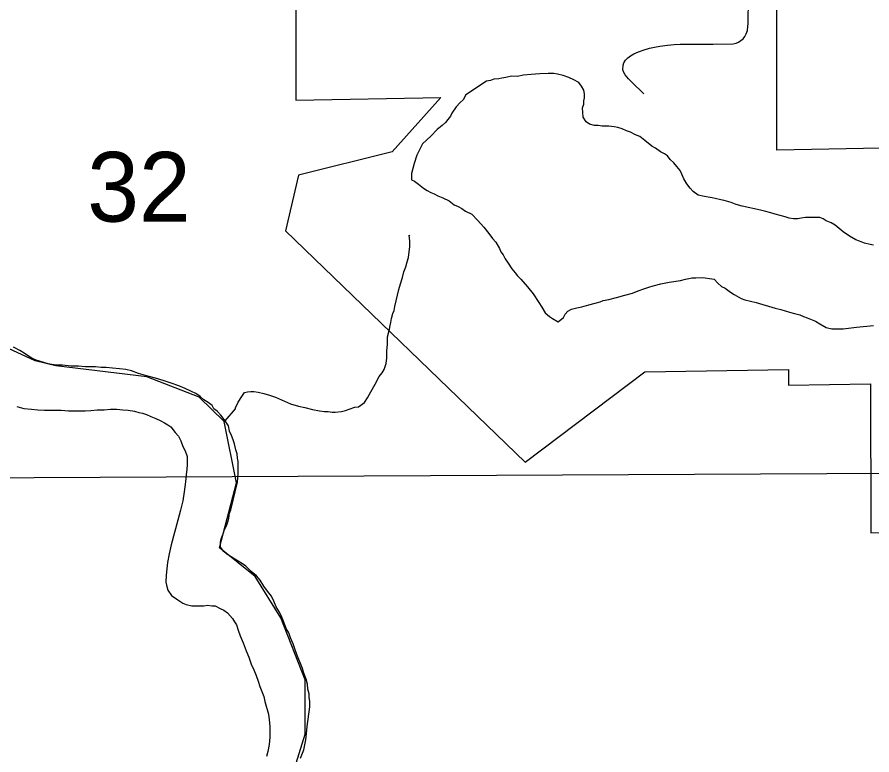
# Model space of a CAD drawing. Extents: x -17 to 88, y -5 to 22.
# Drawn here: x 4.109 to 4.623, y 20.006 to 20.449 of the extents above; entities that cross this region are included whole.
import ezdxf

# ---------------------------------------------------------------- set-up
doc = ezdxf.new("R2010")
doc.units = 0
for name, color, linetype in [('GM_X_City_Street', 7, 'Continuous'), ('GM_X_Corporation', 7, 'Continuous'), ('GM_X_Major_River', 7, 'Continuous'), ('GM_X_Minor_Lake', 7, 'Continuous'), ('GM_X_Minor_River', 7, 'Continuous'), ('GM_X_Section', 7, 'Continuous'), ('GM_X_Section_Text', 7, 'Continuous')]:
    doc.layers.add(name, color=color, linetype=linetype)

msp = doc.modelspace()

# ---------------------------------------------------------------- linework, layer by layer
at = {"layer": 'GM_X_City_Street'}
msp.add_lwpolyline([(4.48547, 20.40266), (4.47827, 20.40971), (4.47633, 20.41172), (4.47425, 20.41418), (4.47345, 20.4156), (4.47299, 20.41724), (4.47306, 20.41989), (4.47359, 20.42136), (4.47451, 20.42287), (4.47597, 20.42438), (4.47746, 20.42559), (4.47963, 20.42676), (4.4823, 20.42788), (4.48568, 20.42913), (4.48892, 20.43007), (4.49187, 20.43079), (4.49511, 20.43137), (4.49985, 20.43194), (4.50387, 20.43233), (4.50734, 20.43252), (4.51181, 20.43264), (4.52728, 20.43263), (4.53925, 20.43281), (4.54101, 20.43311), (4.54249, 20.43382), (4.54389, 20.43476), (4.54519, 20.43577), (4.54626, 20.43714), (4.5471, 20.43872), (4.54785, 20.44088), (4.54813, 20.44318), (4.54823, 20.44492), (4.54836, 20.46009)], dxfattribs=at)
at = {"layer": 'GM_X_Corporation'}
for points in [[(4.86505, 20.15811), (4.86195, 20.1833), (4.83055, 20.18715), (4.82904, 20.1776), (4.7079, 20.20777), (4.69048, 20.3176), (4.69047, 20.37121), (4.56545, 20.36899), (4.5654, 20.60031), (4.75633, 20.6037), (5.08322, 20.58094), (5.08326, 20.44865), (5.04348, 20.44933), (5.04349, 20.37829), (4.94007, 20.37646), (4.94012, 20.15944), (4.86505, 20.15811)], [(4.10651, 20.5233), (4.1518, 20.53813), (4.19471, 20.53742), (4.22125, 20.53191), (4.27626, 20.53343), (4.2763, 20.39896), (4.36362, 20.40051), (4.33421, 20.36784), (4.27797, 20.3538), (4.27026, 20.32038), (4.4142, 20.18146), (4.48606, 20.23563), (4.57243, 20.23717), (4.57243, 20.2277), (4.62187, 20.22857), (4.62189, 20.13897), (4.70428, 20.14043)], [(4.01874, 19.77849), (4.15841, 19.77688), (4.17184, 19.79505), (4.17814, 19.82536), (4.19016, 19.8598), (4.21048, 19.88734), (4.23545, 19.92623), (4.25846, 19.95792), (4.27195, 19.9859), (4.28206, 20.01807), (4.28192, 20.0507), (4.26738, 20.088), (4.25199, 20.11278), (4.23047, 20.13002), (4.24063, 20.16902), (4.23331, 20.20588), (4.21822, 20.22042), (4.1868, 20.2328), (4.13217, 20.23929), (4.11966, 20.24242), (4.08749, 20.25708)]]:
    msp.add_lwpolyline(points, dxfattribs=at)
at = {"layer": 'GM_X_Major_River'}
for points in [[(4.21889, 20.22081), (4.21624, 20.22272), (4.2136, 20.22388), (4.20981, 20.22581), (4.20603, 20.22735), (4.20148, 20.22891), (4.19656, 20.23046), (4.19201, 20.23201), (4.18746, 20.23319), (4.18178, 20.23475), (4.17761, 20.2363), (4.1742, 20.23708), (4.17041, 20.23749), (4.16623, 20.2379), (4.16244, 20.23831), (4.1594, 20.23833), (4.15599, 20.23874), (4.15295, 20.23876), (4.14991, 20.23878), (4.14574, 20.2392), (4.14118, 20.23923), (4.13625, 20.23965), (4.13283, 20.23967), (4.1298, 20.24008), (4.12752, 20.24047), (4.12032, 20.24281), (4.11768, 20.24396), (4.11503, 20.2455), (4.11314, 20.24703), (4.11049, 20.24857), (4.10671, 20.2505)], [(4.2792, 20.00369), (4.28113, 20.00861), (4.28232, 20.01467), (4.28272, 20.01846), (4.28313, 20.02263), (4.28474, 20.03438), (4.28476, 20.0378), (4.2844, 20.04007), (4.28442, 20.04235), (4.28367, 20.04501), (4.28332, 20.04805), (4.28258, 20.05109), (4.28184, 20.053), (4.28109, 20.05528), (4.28035, 20.05756), (4.27923, 20.0606), (4.27811, 20.06289), (4.27699, 20.06593), (4.27588, 20.06936), (4.27476, 20.0724), (4.27327, 20.07583), (4.27215, 20.07887), (4.27065, 20.08154), (4.26916, 20.08534), (4.26804, 20.08839), (4.26655, 20.09144), (4.26467, 20.09449), (4.26318, 20.09791), (4.26168, 20.10096), (4.25942, 20.10401), (4.25717, 20.10706), (4.25492, 20.11049), (4.25266, 20.11317), (4.24964, 20.11585), (4.24624, 20.11891), (4.24436, 20.12044), (4.24171, 20.12198), (4.23982, 20.12313), (4.23755, 20.12467), (4.23491, 20.1262), (4.23302, 20.12774), (4.23114, 20.13041), (4.23116, 20.13344), (4.23156, 20.13534), (4.23272, 20.13836), (4.23349, 20.14101), (4.23465, 20.14328), (4.23543, 20.14555), (4.2362, 20.14782), (4.2366, 20.15085), (4.23738, 20.15275), (4.2413, 20.16941), (4.24171, 20.17472), (4.24175, 20.17927), (4.24177, 20.18193), (4.2414, 20.18383), (4.24104, 20.18649), (4.2403, 20.18877), (4.23993, 20.19067), (4.23957, 20.19257), (4.23882, 20.19485), (4.23771, 20.19752), (4.23658, 20.20018), (4.23585, 20.20322), (4.23397, 20.20627), (4.23134, 20.20971), (4.22908, 20.212), (4.22719, 20.21353), (4.22606, 20.21544), (4.2238, 20.21735), (4.22115, 20.21889), (4.21889, 20.22081)], [(4.10873, 20.21481), (4.1129, 20.21365), (4.11745, 20.21323), (4.12125, 20.21282), (4.12542, 20.21279), (4.13036, 20.21275), (4.13529, 20.21271), (4.13985, 20.2123), (4.14213, 20.21228), (4.14592, 20.21226), (4.14972, 20.21223), (4.15314, 20.21258), (4.15694, 20.21293)], [(4.15694, 20.21293), (4.16112, 20.2129), (4.16492, 20.21325), (4.16871, 20.21322), (4.17251, 20.21281), (4.17554, 20.21279), (4.17933, 20.212), (4.18199, 20.21122), (4.18426, 20.21082), (4.18654, 20.21005), (4.18918, 20.20889), (4.19221, 20.20773), (4.19524, 20.20619), (4.19751, 20.20503), (4.1994, 20.20388), (4.20129, 20.20273), (4.20392, 20.19929), (4.20581, 20.197), (4.20731, 20.19433), (4.20842, 20.19091), (4.20992, 20.18824), (4.21103, 20.18482), (4.21101, 20.18216), (4.211, 20.17988), (4.21098, 20.17723), (4.21057, 20.17382), (4.21016, 20.16965), (4.20936, 20.16358), (4.20856, 20.15828), (4.207, 20.1526), (4.20544, 20.14654), (4.20153, 20.13177), (4.20035, 20.12647), (4.19918, 20.12117), (4.19877, 20.11737), (4.19836, 20.11358), (4.19833, 20.10941), (4.1987, 20.10751), (4.19944, 20.10447), (4.20169, 20.10142), (4.20547, 20.09873), (4.20849, 20.09681), (4.21039, 20.09604), (4.2138, 20.09525), (4.2157, 20.09524), (4.21874, 20.09521), (4.22101, 20.0952), (4.22329, 20.09556), (4.22595, 20.09516), (4.22785, 20.09514), (4.23087, 20.0936), (4.23314, 20.09245), (4.23541, 20.09091), (4.23842, 20.08748), (4.23955, 20.08557), (4.24067, 20.08367), (4.24179, 20.08062), (4.2429, 20.0772), (4.24477, 20.07301), (4.24664, 20.06806), (4.24812, 20.06426), (4.24961, 20.06007), (4.25111, 20.05664), (4.2526, 20.05322), (4.25372, 20.0498), (4.25483, 20.04675), (4.25595, 20.04371), (4.25707, 20.04066), (4.2578, 20.03762), (4.26003, 20.03002), (4.26038, 20.0266), (4.26073, 20.0228), (4.26071, 20.01977), (4.26068, 20.01635), (4.26027, 20.0118), (4.25948, 20.00763), (4.2587, 20.0046)]]:
    msp.add_lwpolyline(points, dxfattribs=at)
at = {"layer": 'GM_X_Minor_Lake'}
for points in [[(4.62355, 20.31181), (4.62166, 20.31221), (4.61824, 20.31299), (4.61522, 20.31416), (4.61294, 20.31493), (4.60916, 20.31724), (4.60539, 20.31992), (4.60048, 20.32375), (4.59821, 20.32529), (4.59518, 20.32645), (4.59329, 20.3276), (4.5914, 20.32838), (4.58836, 20.3284), (4.58608, 20.32842), (4.58267, 20.32844), (4.58001, 20.32808), (4.5781, 20.32772), (4.57545, 20.32774), (4.57279, 20.32814), (4.57052, 20.32892), (4.56749, 20.3297), (4.56446, 20.33048), (4.5618, 20.33126), (4.55877, 20.33204), (4.55574, 20.33282), (4.54474, 20.33518), (4.54096, 20.33635), (4.53793, 20.33751), (4.53376, 20.33868), (4.53186, 20.33907), (4.52845, 20.33986), (4.52656, 20.34025), (4.52428, 20.34065), (4.52201, 20.34105), (4.51821, 20.34184), (4.51519, 20.34413), (4.51331, 20.34605), (4.51143, 20.34872), (4.50955, 20.35177), (4.50843, 20.35443), (4.50731, 20.35672), (4.50543, 20.35901), (4.50355, 20.3613), (4.50128, 20.36321), (4.49978, 20.3655), (4.49789, 20.36665), (4.49562, 20.36781), (4.4926, 20.37011), (4.49033, 20.37127), (4.48618, 20.37471), (4.48316, 20.37701), (4.48051, 20.37817), (4.47748, 20.37971), (4.47521, 20.38049), (4.47256, 20.38164), (4.46991, 20.38242), (4.46763, 20.38282), (4.4646, 20.38322), (4.46232, 20.38324), (4.46042, 20.38326), (4.45814, 20.38365), (4.45587, 20.38367), (4.45283, 20.38445), (4.45095, 20.38599), (4.44907, 20.38866), (4.44873, 20.39435), (4.44951, 20.39662), (4.44952, 20.39852), (4.44991, 20.40041), (4.44993, 20.40269), (4.44957, 20.40497), (4.44807, 20.40725), (4.44656, 20.40954), (4.44354, 20.41108), (4.44051, 20.41262), (4.4371, 20.41379), (4.43369, 20.41457), (4.43141, 20.41497), (4.428, 20.41499), (4.42306, 20.41465), (4.41774, 20.41432), (4.41318, 20.41397), (4.40938, 20.41324), (4.40596, 20.41327), (4.40254, 20.41253), (4.40026, 20.41217), (4.39836, 20.41181), (4.39532, 20.41145), (4.39341, 20.41071), (4.39108, 20.41039)], [(4.39108, 20.41039), (4.37854, 20.40209), (4.377, 20.39907), (4.37509, 20.39757), (4.37279, 20.39493), (4.37011, 20.39116), (4.36934, 20.38926), (4.3678, 20.38738), (4.36627, 20.38549), (4.36436, 20.38361), (4.3613, 20.38136), (4.35748, 20.37721), (4.35251, 20.3727), (4.34904, 20.36589), (4.34749, 20.36097), (4.34671, 20.35794), (4.34592, 20.35491), (4.3459, 20.35112), (4.34779, 20.35034), (4.35005, 20.34843), (4.35308, 20.34613), (4.35534, 20.34459), (4.35761, 20.34344), (4.3595, 20.34267), (4.36177, 20.34151), (4.3648, 20.34035), (4.36859, 20.33842), (4.37161, 20.33613), (4.37388, 20.33497), (4.37615, 20.33381), (4.37841, 20.33228), (4.3822, 20.33035), (4.38559, 20.32691), (4.38936, 20.32271), (4.39237, 20.31889), (4.39462, 20.31584), (4.3965, 20.31355), (4.39875, 20.30974), (4.3995, 20.30783), (4.401, 20.30592), (4.40213, 20.30364), (4.40401, 20.30097), (4.40626, 20.29754), (4.40814, 20.29525), (4.40965, 20.29334), (4.41153, 20.29142), (4.41567, 20.28684), (4.41906, 20.28264), (4.42244, 20.2773), (4.42432, 20.27463)], [(4.42432, 20.27463), (4.42619, 20.2712), (4.42883, 20.26891), (4.43072, 20.26775), (4.43413, 20.26583), (4.43718, 20.26846), (4.43834, 20.27035), (4.43987, 20.27224), (4.44216, 20.27336), (4.4452, 20.27409), (4.44824, 20.27483), (4.45242, 20.27594), (4.45623, 20.27705), (4.45927, 20.27778), (4.46118, 20.27852), (4.4646, 20.27926), (4.46917, 20.28036), (4.47411, 20.28184), (4.47868, 20.28295), (4.4821, 20.28444), (4.48553, 20.28555), (4.48857, 20.28667), (4.49124, 20.2874), (4.4958, 20.28851), (4.50075, 20.28961), (4.50759, 20.29069), (4.51063, 20.29143), (4.51253, 20.29179), (4.51444, 20.29216), (4.51671, 20.29214), (4.52051, 20.29249), (4.52241, 20.2921), (4.52506, 20.2917), (4.52772, 20.2913), (4.52998, 20.289), (4.53224, 20.28709), (4.53451, 20.28593), (4.53754, 20.28363), (4.5398, 20.2821), (4.54396, 20.27979), (4.54624, 20.27902), (4.54965, 20.27823), (4.55306, 20.27745), (4.56442, 20.27394), (4.56783, 20.27316), (4.57049, 20.27238), (4.57314, 20.2716), (4.57617, 20.27082), (4.5792, 20.27004), (4.58147, 20.26888), (4.58374, 20.2681), (4.58564, 20.26733), (4.58867, 20.26617), (4.59132, 20.26463), (4.5951, 20.26233), (4.59851, 20.26154), (4.60534, 20.26149), (4.61332, 20.26257), (4.62358, 20.26363)]]:
    msp.add_lwpolyline(points, dxfattribs=at)
at = {"layer": 'GM_X_Minor_River'}
msp.add_lwpolyline([(4.23397, 20.20627), (4.2401, 20.21343), (4.2401, 20.21419), (4.24165, 20.21759), (4.24395, 20.22099), (4.24549, 20.22326), (4.24739, 20.22362), (4.24929, 20.22399), (4.25118, 20.22397), (4.25384, 20.22357), (4.25725, 20.22279), (4.26066, 20.22162), (4.26407, 20.22046), (4.27315, 20.2166), (4.27808, 20.21504), (4.28187, 20.21425), (4.28642, 20.21308), (4.29059, 20.21229), (4.29363, 20.21189), (4.2959, 20.21187), (4.29818, 20.21147), (4.30008, 20.21146), (4.30388, 20.21181), (4.30616, 20.21255), (4.30844, 20.21329), (4.31187, 20.2144), (4.31415, 20.21477), (4.31759, 20.2174), (4.3195, 20.22004), (4.32143, 20.22381), (4.32412, 20.22835), (4.32643, 20.23288), (4.32835, 20.23515), (4.3295, 20.23703), (4.33067, 20.24082), (4.33107, 20.24423), (4.3311, 20.2484), (4.33151, 20.2522), (4.33154, 20.25675), (4.33271, 20.26129), (4.33311, 20.26357), (4.3335, 20.26546), (4.3339, 20.26774), (4.33468, 20.27076), (4.33546, 20.27266), (4.33585, 20.27493), (4.33663, 20.27834), (4.33742, 20.28175), (4.3382, 20.28516), (4.33937, 20.28856), (4.34053, 20.29235), (4.34132, 20.29576), (4.34248, 20.29878), (4.34326, 20.30181), (4.34404, 20.30446), (4.34444, 20.30787), (4.34485, 20.31091), (4.34487, 20.31432), (4.34452, 20.31774), (4.34451, 20.31736), (4.34489, 20.31774)], dxfattribs=at)
at = {"layer": 'GM_X_Section'}
msp.add_lwpolyline([(3.7219, 20.17019), (4.7146, 20.17531), (4.71178, 20.9)], dxfattribs=at)
msp.add_lwpolyline([(4.7146, 20.17531), (4.72971, 19.15674), (3.73257, 19.16304), (3.7219, 20.17019)], close=True, dxfattribs=at)

# ---------------------------------------------------------------- texts
at = {"layer": 'GM_X_Section_Text'}
msp.add_text('32', height=0.041856, rotation=0, dxfattribs=at).set_placement((4.15099, 20.32597))

doc.saveas('drawing.dxf')
